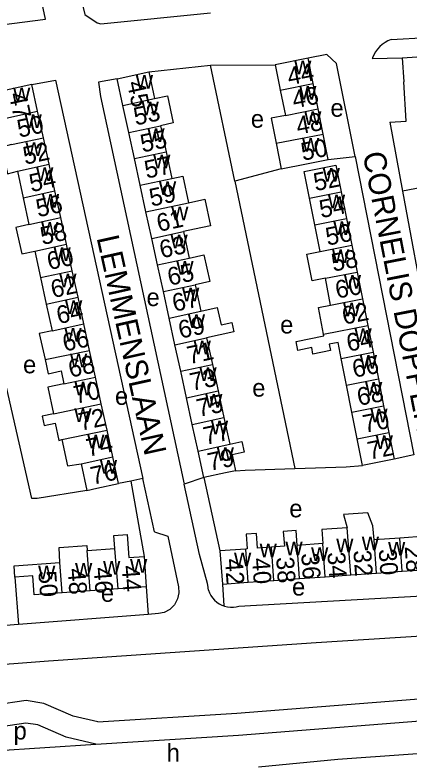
# Model space of a CAD drawing. Extents: x 159045 to 160918, y 380454 to 382516.
# Drawn here: x 159741.6 to 159830.2, y 380839.7 to 381007.8 of the extents above; entities that cross this region are included whole.
import ezdxf

# ---------------------------------------------------------------- set-up
doc = ezdxf.new("R2010")
doc.units = 0
for name, color, linetype in [('BLT_Basislijn', 7, 'Continuous'), ('BLT_Bebouwing', 7, 'Continuous'), ('BLT_Centroide', 7, 'Continuous'), ('BLT_Huisnummer', 7, 'Continuous'), ('BLT_Huisnummer_ tussenligend', 7, 'Continuous'), ('BLT_Onderverdeling_panden', 7, 'Continuous'), ('BLT_Straatnaam', 7, 'Continuous')]:
    doc.layers.add(name, color=color, linetype=linetype)

msp = doc.modelspace()

# ---------------------------------------------------------------- linework, layer by layer
at = {"layer": 'BLT_Basislijn'}
for p, q in [((159826.17, 381002.31), (159880.26, 381005.55)), ((159828.67, 380998.2), (159884.44, 381001.53)), ((159821.91, 380998.05), (159828.67, 380998.2)), ((159828.67, 380998.2), (159829.07, 380992.77)), ((159771.69, 380994.99), (159785.58, 380996.55)), ((159785.58, 380996.55), (159800.14, 380996.62)), ((159791.02, 380970.39), (159785.58, 380996.55)), ((159825.9, 380983.72), (159828.77, 380968.2)), ((159812.02, 380975.26), (159818.08, 380975.96)), ((159818.08, 380975.96), (159831.31, 380908.83)), ((159801.44, 380973.16), (159791.02, 380970.39)), ((159791.02, 380970.39), (159804.56, 380905.71)), ((159828.77, 380968.2), (159839.81, 380907.78)), ((159831.31, 380908.83), (159826.88, 380907.83)), ((159784.06, 380903.69), (159779.66, 380902.21)), ((159784.06, 380903.69), (159787.7, 380887.22)), ((159767.62, 380902.91), (159764.9, 380902.36)), ((159770.36, 380903.47), (159767.62, 380902.91)), ((159767.62, 380902.91), (159770.63, 380885.92)), ((159772.96, 380891.47), (159770.36, 380903.47)), ((159741.6, 380881.27), (159742.35, 380870.62)), ((159771.11, 380879.1), (159771.55, 380872.89)), ((159785.11, 380878.37), (159784.96, 380879.51)), ((159788.23, 380879.74), (159788.58, 380874.84)), ((159791.92, 380874.76), (159833.19, 380877.11)), ((159771.55, 380872.89), (159742.35, 380870.62)), ((159773.86, 380873.07), (159771.55, 380872.89)), ((159742.35, 380870.62), (159731.82, 380869.8)), ((159809.36, 380866.58), (159872.06, 380870.62))]:
    msp.add_line(p, q, dxfattribs=at)
for points in [[(159718.71, 381003.05), (159748.46, 381006.89), (159746.5, 381016.12)], [(159755.66, 381014.9), (159757.34, 381007.92), (159760.09, 381006.04), (159760.93, 381005.84), (159785.55, 381008.32)], [(159826.17, 381002.31), (159825.48, 381002.01), (159824.81, 381001.64), (159824.2, 381001.2), (159823.62, 381000.7), (159823.11, 381000.14), (159822.66, 380999.53), (159822.27, 380998.87), (159821.96, 380998.18), (159821.91, 380998.05)], [(159818.08, 380975.96), (159813.92, 380996.94), (159811.7, 380998.96), (159807.5, 380998.08)], [(159745.39, 380992.17), (159750.68, 380993.12), (159770.36, 380903.47)], [(159764.57, 380993.44), (159760.39, 380992.7), (159760.81, 380989.51), (159779.66, 380902.21)], [(159825.9, 380983.72), (159829.55, 380983.93), (159829.07, 380992.77)], [(159833.08, 380968.97), (159828.77, 380968.2)], [(159757.79, 380900.82), (159746.59, 380898.96), (159745.36, 380898.99), (159736.77, 380936.61), (159734.78, 380945.62)], [(159791.18, 380905.24), (159793.35, 380905.39), (159804.56, 380905.71)], [(159804.56, 380905.71), (159816.05, 380906.14), (159819.73, 380906.41)], [(159784.96, 380879.51), (159784.92, 380879.85), (159783.12, 380886.38), (159779.66, 380902.21)], [(159772.96, 380891.47), (159775.98, 380890.48), (159778.36, 380879.08)], [(159778.36, 380879.08), (159778.46, 380877.77), (159778.18, 380876.37), (159777.47, 380875.06), (159776.41, 380874.01), (159775.15, 380873.35), (159773.86, 380873.07)], [(159785.11, 380878.37), (159785.35, 380877.75), (159785.66, 380877.16), (159786.04, 380876.62), (159786.49, 380876.12), (159786.99, 380875.69), (159787.53, 380875.31), (159788.12, 380875.01), (159788.58, 380874.84)], [(159788.58, 380874.84), (159788.74, 380874.78), (159789.39, 380874.62), (159790.05, 380874.54), (159790.71, 380874.54), (159791.37, 380874.62), (159791.92, 380874.76)], [(159732.45, 380861.14), (159749.17, 380862.42), (159809.36, 380866.58)], [(159760.2, 380848.71), (159754.66, 380850.03), (159748.12, 380852.85), (159744.08, 380853.51), (159729.78, 380851.4)], [(159760.2, 380848.71), (159791.52, 380850.67), (159840.95, 380854.6)], [(159759.77, 380843.67), (159753.07, 380845.27), (159746.71, 380848.01), (159744.04, 380848.45), (159730.81, 380846.5)], [(159759.77, 380843.67), (159791.87, 380845.69), (159841.29, 380849.62)], [(159736.78, 380842.23), (159759.77, 380843.67)], [(159920.29, 380842.96), (159900.74, 380843.79), (159878.73, 380843.79), (159845.83, 380842.53), (159814.18, 380840.23), (159796.37, 380838.55)]]:
    msp.add_lwpolyline(points, dxfattribs=at)
at = {"layer": 'BLT_Bebouwing'}
for p, q in [((159807.5, 380998.08), (159800.14, 380996.62)), ((159808.63, 380992.37), (159807.5, 380998.08)), ((159764.57, 380993.44), (159771.69, 380994.99)), ((159765.87, 380987.46), (159764.57, 380993.44)), ((159746.69, 380986.19), (159745.39, 380992.17)), ((159809.76, 380986.67), (159808.63, 380992.37)), ((159801.27, 380990.92), (159802.4, 380985.21)), ((159747.99, 380980.2), (159746.69, 380986.19)), ((159767.19, 380981.36), (159765.87, 380987.46)), ((159810.89, 380980.96), (159809.76, 380986.67)), ((159774.31, 380982.91), (159775.59, 380977.04)), ((159768.46, 380975.49), (159767.19, 380981.36)), ((159812.02, 380975.26), (159810.89, 380980.96)), ((159749.29, 380974.21), (159747.99, 380980.2)), ((159775.59, 380977.04), (159776.89, 380971.05)), ((159750.59, 380968.23), (159749.29, 380974.21)), ((159769.76, 380969.51), (159768.46, 380975.49)), ((159742.13, 380972.65), (159743.43, 380966.66)), ((159771.06, 380963.53), (159769.76, 380969.51)), ((159751.89, 380962.24), (159750.59, 380968.23)), ((159814.97, 380968.02), (159816.16, 380962)), ((159743.43, 380966.66), (159744.73, 380960.68)), ((159809.01, 380960.59), (159807.82, 380966.6)), ((159772.36, 380957.54), (159771.06, 380963.53)), ((159753.19, 380956.25), (159751.89, 380962.24)), ((159816.16, 380962), (159817.35, 380955.98)), ((159779.49, 380959.09), (159780.79, 380953.11)), ((159810.2, 380954.57), (159809.01, 380960.59)), ((159773.66, 380951.56), (159772.36, 380957.54)), ((159754.49, 380950.26), (159753.19, 380956.25)), ((159817.35, 380955.98), (159818.55, 380949.96)), ((159746.03, 380954.69), (159747.33, 380948.7)), ((159774.96, 380945.58), (159773.66, 380951.56)), ((159755.79, 380944.28), (159754.49, 380950.26)), ((159818.55, 380949.96), (159819.74, 380943.94)), ((159747.33, 380948.7), (159748.63, 380942.72)), ((159812.58, 380942.53), (159811.39, 380948.55)), ((159776.26, 380939.59), (159774.96, 380945.58)), ((159782.09, 380947.12), (159783.39, 380941.14)), ((159757.09, 380938.29), (159755.79, 380944.28)), ((159819.74, 380943.94), (159820.93, 380937.92)), ((159748.63, 380942.72), (159749.93, 380936.73)), ((159777.56, 380933.61), (159776.26, 380939.59)), ((159758.39, 380932.3), (159757.09, 380938.29)), ((159820.93, 380937.92), (159822.12, 380931.91)), ((159784.68, 380935.16), (159785.99, 380929.17)), ((159759.69, 380926.32), (159758.39, 380932.3)), ((159778.86, 380927.63), (159777.56, 380933.61)), ((159816.15, 380924.47), (159814.96, 380930.49)), ((159822.12, 380931.91), (159823.31, 380925.89)), ((159785.99, 380929.17), (159787.28, 380923.19)), ((159780.16, 380921.64), (159778.86, 380927.63)), ((159760.99, 380920.33), (159759.69, 380926.32)), ((159823.31, 380925.89), (159824.5, 380919.87)), ((159817.35, 380918.45), (159816.15, 380924.47)), ((159787.28, 380923.19), (159788.58, 380917.21)), ((159762.3, 380914.34), (159760.99, 380920.33)), ((159781.46, 380915.66), (159780.16, 380921.64)), ((159824.5, 380919.87), (159825.69, 380913.85)), ((159788.58, 380917.21), (159789.88, 380911.22)), ((159818.54, 380912.43), (159817.35, 380918.45)), ((159782.76, 380909.68), (159781.46, 380915.66)), ((159763.6, 380908.36), (159762.3, 380914.34)), ((159825.69, 380913.85), (159826.88, 380907.83)), ((159819.73, 380906.41), (159818.54, 380912.43)), ((159784.06, 380903.69), (159782.76, 380909.68)), ((159764.9, 380902.36), (159763.6, 380908.36)), ((159756.49, 380906.81), (159757.79, 380900.82)), ((159828.13, 380890.08), (159822.36, 380889.67)), ((159810.81, 380888.85), (159805.03, 380888.44)), ((159757.86, 380887.3), (159764.02, 380887.73)), ((159793.48, 380887.62), (159787.7, 380887.22)), ((159787.7, 380887.22), (159788.23, 380879.74)), ((159811.33, 380881.38), (159817.11, 380881.79)), ((159817.11, 380881.79), (159822.88, 380882.2)), ((159822.88, 380882.2), (159828.66, 380882.6)), ((159828.66, 380882.6), (159834.43, 380883.01)), ((159788.23, 380879.74), (159794.01, 380880.15)), ((159794.01, 380880.15), (159799.78, 380880.56)), ((159799.78, 380880.56), (159805.56, 380880.97)), ((159805.56, 380880.97), (159811.33, 380881.38)), ((159764.81, 380878.65), (159758.5, 380878.2)), ((159752.19, 380877.75), (159745.88, 380877.31)), ((159758.5, 380878.2), (159752.19, 380877.75))]:
    msp.add_line(p, q, dxfattribs=at)
for points in [[(159800.14, 380996.62), (159801.11, 380991.72), (159801.27, 380990.92)], [(159771.69, 380994.99), (159772.75, 380990.1), (159772.99, 380989)], [(159745.39, 380992.17), (159738.23, 380990.61), (159737.95, 380991.03), (159737.52, 380991.2), (159735.58, 380991.07)], [(159772.99, 380989), (159775.86, 380989.61), (159777.18, 380983.53), (159774.31, 380982.91)], [(159802.4, 380985.21), (159799.18, 380984.57), (159800.3, 380978.94)], [(159740.83, 380978.64), (159738.61, 380978.05), (159739.9, 380972.08), (159742.13, 380972.65)], [(159800.3, 380978.94), (159801.44, 380973.16)], [(159801.44, 380973.16), (159807.12, 380974.29), (159812.02, 380975.26)], [(159807.82, 380966.6), (159806.62, 380972.62), (159808.88, 380973.07), (159813.78, 380974.04), (159814.97, 380968.02)], [(159776.89, 380971.05), (159779.36, 380971.51), (159780.65, 380965.55)], [(159780.65, 380965.55), (159784.27, 380966.34), (159785.56, 380960.37), (159781.94, 380959.59), (159779.49, 380959.09)], [(159744.73, 380960.68), (159741.8, 380959.99), (159743.1, 380954.03), (159746.03, 380954.69)], [(159811.39, 380948.55), (159808.45, 380947.96), (159807.26, 380953.98), (159810.2, 380954.57)], [(159780.79, 380953.11), (159784.09, 380953.81), (159785.38, 380947.84), (159782.09, 380947.12)], [(159811.01, 380935.96), (159809.82, 380941.97), (159812.58, 380942.53)], [(159783.39, 380941.14), (159787.09, 380941.97), (159787.93, 380938.1), (159790.38, 380938.63), (159790.83, 380936.54), (159784.68, 380935.16)], [(159749.93, 380936.73), (159747.07, 380936.14), (159748.35, 380930.25)], [(159814.96, 380930.49), (159814.24, 380934.13), (159812.26, 380933.74), (159812.55, 380932.29), (159808.61, 380931.51), (159808.33, 380932.96), (159805.22, 380932.34), (159804.82, 380934.35), (159811.08, 380935.59), (159811.01, 380935.96)], [(159748.35, 380930.25), (159749.04, 380927.08), (159751.95, 380927.71), (159752.59, 380924.77)], [(159752.59, 380924.77), (159748.97, 380924.03), (159750.26, 380918.08)], [(159750.26, 380918.08), (159747.72, 380917.53), (159748.17, 380915.44), (159750.61, 380915.97), (159751.46, 380912.06), (159752.1, 380912.24)], [(159752.1, 380912.24), (159753.39, 380906.31), (159756.49, 380906.81)], [(159789.88, 380911.22), (159792.63, 380911.83), (159793.15, 380909.4), (159790.41, 380908.81), (159791.18, 380905.24)], [(159826.88, 380907.83), (159821.98, 380906.86), (159819.73, 380906.41)], [(159791.18, 380905.24), (159788.95, 380904.75), (159784.06, 380903.69)], [(159757.79, 380900.82), (159760.01, 380901.3), (159764.9, 380902.36)], [(159822.36, 380889.67), (159822.05, 380892.81), (159820.95, 380895.74), (159815.44, 380895.36), (159816.32, 380892.4)], [(159805.03, 380888.44), (159804.83, 380891.78), (159801.93, 380891.57), (159802.17, 380888.24), (159799.25, 380888.03)], [(159816.32, 380892.4), (159810.58, 380892), (159810.81, 380888.85)], [(159764.02, 380887.73), (159763.82, 380890.68), (159766.82, 380890.9), (159767.19, 380885.68), (159770.63, 380885.92)], [(159799.25, 380888.03), (159796.15, 380887.81), (159795.92, 380891.15), (159793.58, 380890.98), (159793.82, 380887.65), (159793.48, 380887.62)], [(159834.43, 380883.01), (159833.9, 380890.49), (159828.13, 380890.08)], [(159751.71, 380884.58), (159751.54, 380887.96), (159757.78, 380888.4), (159757.86, 380887.3)], [(159770.63, 380885.92), (159771.11, 380879.1)], [(159741.42, 380883.85), (159751.71, 380884.58)], [(159741.6, 380881.27), (159741.42, 380883.85)], [(159745.88, 380877.31), (159745.58, 380881.55), (159741.6, 380881.27)], [(159771.11, 380879.1), (159764.81, 380878.65)]]:
    msp.add_lwpolyline(points, dxfattribs=at)
at = {"layer": 'BLT_Onderverdeling_panden'}
for p, q in [((159801.27, 380990.92), (159808.63, 380992.37)), ((159765.87, 380987.46), (159772.99, 380989)), ((159739.52, 380984.62), (159746.69, 380986.19)), ((159802.4, 380985.21), (159809.76, 380986.67)), ((159767.19, 380981.36), (159774.31, 380982.91)), ((159800.3, 380978.94), (159810.89, 380980.96)), ((159740.83, 380978.64), (159747.99, 380980.2)), ((159768.46, 380975.49), (159775.59, 380977.04)), ((159742.13, 380972.65), (159749.29, 380974.21)), ((159769.76, 380969.51), (159776.89, 380971.05)), ((159743.43, 380966.66), (159750.59, 380968.23)), ((159807.82, 380966.6), (159814.97, 380968.02)), ((159771.06, 380963.53), (159780.65, 380965.55)), ((159744.73, 380960.68), (159751.89, 380962.24)), ((159809.01, 380960.59), (159816.16, 380962)), ((159772.36, 380957.54), (159779.49, 380959.09)), ((159746.03, 380954.69), (159753.19, 380956.25)), ((159810.2, 380954.57), (159817.35, 380955.98)), ((159773.66, 380951.56), (159780.79, 380953.11)), ((159747.33, 380948.7), (159754.49, 380950.26)), ((159811.39, 380948.55), (159818.55, 380949.96)), ((159774.96, 380945.58), (159782.09, 380947.12)), ((159748.63, 380942.72), (159755.79, 380944.28)), ((159812.58, 380942.53), (159819.74, 380943.94)), ((159776.26, 380939.59), (159783.39, 380941.14)), ((159749.93, 380936.73), (159757.09, 380938.29)), ((159811.01, 380935.96), (159820.93, 380937.92)), ((159777.56, 380933.61), (159784.68, 380935.16)), ((159748.35, 380930.25), (159758.39, 380932.3)), ((159814.96, 380930.49), (159822.12, 380931.91)), ((159778.86, 380927.63), (159785.99, 380929.17)), ((159752.59, 380924.77), (159759.69, 380926.32)), ((159816.15, 380924.47), (159823.31, 380925.89)), ((159780.16, 380921.64), (159787.28, 380923.19)), ((159750.26, 380918.08), (159760.99, 380920.33)), ((159817.35, 380918.45), (159824.5, 380919.87)), ((159781.46, 380915.66), (159788.58, 380917.21)), ((159752.1, 380912.24), (159762.3, 380914.34)), ((159818.54, 380912.43), (159825.69, 380913.85)), ((159782.76, 380909.68), (159789.88, 380911.22)), ((159756.49, 380906.81), (159763.6, 380908.36)), ((159817.11, 380881.79), (159816.32, 380892.4)), ((159828.66, 380882.6), (159828.13, 380890.08)), ((159805.56, 380880.97), (159805.03, 380888.44)), ((159811.33, 380881.38), (159810.81, 380888.85)), ((159822.88, 380882.2), (159822.36, 380889.67)), ((159758.5, 380878.2), (159757.86, 380887.3)), ((159764.81, 380878.65), (159764.02, 380887.73)), ((159794.01, 380880.15), (159793.48, 380887.62)), ((159799.78, 380880.56), (159799.25, 380888.03)), ((159752.19, 380877.75), (159751.71, 380884.58))]:
    msp.add_line(p, q, dxfattribs=at)

# ---------------------------------------------------------------- texts
at = {"layer": 'BLT_Centroide'}
for s, p in [('w', (159804.39, 380994.5)), ('w', (159768.77, 380991.22)), ('w', (159741.18, 380988.41)), ('w', (159805.52, 380988.78)), ('w', (159770.08, 380985.25)), ('e', (159812.54, 380984.92)), ('w', (159806.64, 380983.09)), ('w', (159743.76, 380982.41)), ('e', (159794.64, 380982.45)), ('w', (159771.38, 380979.25)), ('w', (159743.95, 380976.12)), ('w', (159806.16, 380977.06)), ('w', (159772.68, 380973.28)), ('w', (159746.36, 380970.44)), ('w', (159810.8, 380970.31)), ('w', (159773.98, 380967.28)), ('w', (159747.66, 380964.44)), ('w', (159811.98, 380964.31)), ('w', (159776.73, 380961.62)), ('w', (159747.49, 380958.12)), ('w', (159813.19, 380958.28)), ('w', (159776.57, 380955.31)), ('w', (159750.27, 380952.47)), ('w', (159812.9, 380951.97)), ('w', (159777.88, 380949.34)), ('w', (159751.56, 380946.5)), ('w', (159815.56, 380946.25)), ('w', (159779.17, 380943.34)), ('e', (159771.18, 380942.3)), ('w', (159752.86, 380940.5)), ('w', (159815.38, 380939.97)), ('w', (159780.48, 380937.38)), ('e', (159801.23, 380936.13)), ('w', (159752.72, 380934.28)), ('w', (159817.95, 380934.22)), ('w', (159781.77, 380931.41)), ('w', (159753.97, 380928.53)), ('w', (159819.14, 380928.19)), ('e', (159743.41, 380927.17)), ('w', (159783.07, 380925.41)), ('w', (159754.98, 380922.19)), ('e', (159794.95, 380921.92)), ('w', (159820.33, 380922.16)), ('e', (159764.08, 380920.07)), ('w', (159784.38, 380919.44)), ('w', (159754.95, 380916.19)), ('w', (159821.52, 380916.16)), ('w', (159785.67, 380913.44)), ('w', (159757.84, 380910.31)), ('w', (159822.71, 380910.12)), ('w', (159786.97, 380907.47)), ('w', (159760.69, 380904.59)), ('e', (159803.28, 380894.75)), ('w', (159819.59, 380887.3)), ('w', (159796.62, 380885.77)), ('w', (159802.41, 380886.17)), ('w', (159813.84, 380886.89)), ('w', (159825.5, 380886.14)), ('w', (159790.86, 380883.69)), ('w', (159808.19, 380884.91)), ('w', (159767.47, 380882.27)), ('w', (159746.8, 380880.81)), ('w', (159755.11, 380881.39)), ('w', (159761.41, 380881.84)), ('e', (159803.9, 380877.14)), ('e', (159760.91, 380875.74)), ('p', (159741.27, 380844.74)), ('h', (159775.7, 380839.77))]:
    msp.add_text(s, height=4, dxfattribs=at).set_placement(p)
at = {"layer": 'BLT_Huisnummer'}
for s, rotation, p in [('44', 11.1977, (159803.26, 380991.97)), ('45', 282.2554, (159766.74, 380992.57)), ('47', 282.2516, (159740.16, 380989.98)), ('53', 12.2534, (159768.74, 380982.93)), ('50', 12.2927, (159742.55, 380980.18)), ('50', 11.1998, (159806.33, 380975)), ('57', 12.2551, (159771.18, 380970.96)), ('54', 12.2934, (159745.27, 380967.93)), ('52', 11.1959, (159809.15, 380968.17)), ('61', 12.2551, (159773.92, 380958.98)), ('58', 12.2931, (159747.75, 380956.04)), ('56', 11.199, (159811.86, 380955.89)), ('65', 12.2568, (159776.36, 380946.86)), ('62', 12.2921, (159750.12, 380944.08)), ('60', 11.1928, (159814.04, 380943.95)), ('69', 12.2584, (159778.8, 380934.94)), ('66', 12.2918, (159752.76, 380932.03)), ('64', 11.1958, (159816.57, 380932.01)), ('73', 12.2601, (159781.39, 380923.18)), ('70', 12.2925, (159755.27, 380920.29)), ('68', 11.1958, (159818.94, 380919.83)), ('72', 11.1886, (159821.3, 380907.72)), ('79', 12.2492, (159785.39, 380905.18)), ('76', 12.2653, (159759.06, 380902.07)), ('32', 274.0497, (159817.69, 380887.26)), ('28', 274.0551, (159829.24, 380888.17)), ('42', 274.0551, (159788.8, 380885.37)), ('36', 274.0562, (159805.96, 380886.6)), ('44', 274.0552, (159765.58, 380883.82)), ('50', 274.0606, (159746.85, 380882.62))]:
    msp.add_text(s, height=4, rotation=rotation, dxfattribs=at).set_placement(p)
at = {"layer": 'BLT_Huisnummer_ tussenligend'}
for s, rotation, p in [('46', 11.1977, (159804.35, 380986.76)), ('48', 11.1998, (159805.25, 380980.87)), ('55', 12.2534, (159770.26, 380976.85)), ('52', 12.2927, (159743.87, 380974.1)), ('59', 12.2551, (159772.27, 380964.66)), ('56', 12.2934, (159746.79, 380962.28)), ('54', 11.1959, (159810.44, 380962.09)), ('63', 12.2551, (159774.56, 380953.03)), ('60', 12.2931, (159749.27, 380950.39)), ('58', 11.199, (159813.17, 380950.04)), ('67', 12.2568, (159777.43, 380940.99)), ('64', 12.2921, (159751.4, 380938.22)), ('62', 11.1928, (159815.58, 380938.1)), ('71', 12.2584, (159780.76, 380929.18)), ('68', 12.2918, (159754.07, 380926.17)), ('66', 11.1958, (159817.87, 380926.15)), ('75', 12.2601, (159782.91, 380917.32)), ('72', 12.2925, (159756.37, 380914.22)), ('70', 11.1958, (159820.23, 380913.75)), ('77', 12.2601, (159784.42, 380911.03)), ('74', 12.2925, (159758.09, 380908.36)), ('34', 274.0497, (159811.84, 380886.84)), ('30', 274.0551, (159823.38, 380887.52)), ('40', 274.0562, (159794.9, 380885.52)), ('38', 274.0562, (159800.32, 380885.73)), ('46', 274.0552, (159759.29, 380883.39)), ('48', 274.0552, (159753.44, 380883.16))]:
    msp.add_text(s, height=4, rotation=rotation, dxfattribs=at).set_placement(p)
at = {"layer": 'BLT_Straatnaam'}
for s, rotation, p in [('CORNELIS DOPPERSTRAAT', 281.0643, (159819.77, 380976.6)), ('LEMMENSLAAN', 282.4731, (159759.93, 380957.69))]:
    msp.add_text(s, height=5, rotation=rotation, dxfattribs=at).set_placement(p)

doc.saveas('drawing.dxf')
